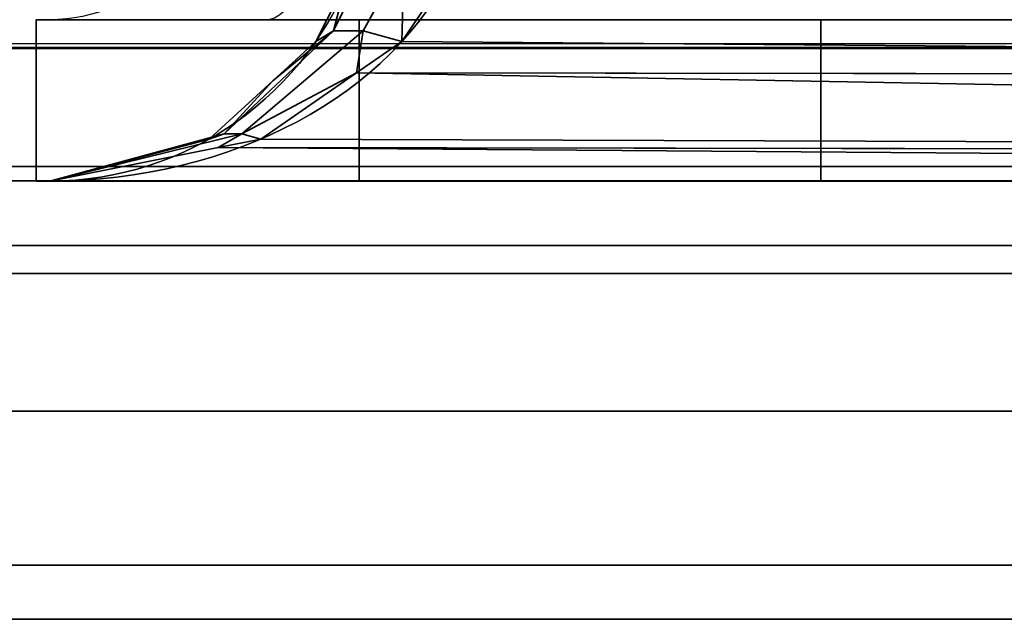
# Model space of a CAD drawing. Header units: millimetres. Extents: x -603 to 3703, y -115 to 249.
# Tile 458 of 656: x 997.53 to 1001.8, y -33.4 to -30.8. Entities that reach past the tile are written whole.
import ezdxf

# ---------------------------------------------------------------- set-up
doc = ezdxf.new("R2010")
doc.units = ezdxf.units.MM
doc.layers.add('152', color=7, linetype='Continuous', true_color=0xffffff)

# ---------------------------------------------------------------- blocks, each defined once
blk = doc.blocks.new('UG_SURFACE_157')
at = {"layer": '152', "color": 252, "linetype": 'Continuous', "lineweight": 35}
for points in [[(1021.92, -31.9, 2025.3301), (1021.92, -31.9, -8.75), (973.08, -31.9, -8.75), (973.08, -31.9, 2074.1701)], [(1021.92, -31.9, 2025.3301), (973.08, -31.9, 2074.1701), (973.08, -33.4, 2074.1701), (1021.92, -33.4, 2025.3301)], [(973.08, -31.9, -8.75), (1021.92, -31.9, -8.75), (1021.92, -33.4, -8.75), (973.08, -33.4, -8.75)], [(1021.92, -33.4, 2025.3301), (973.08, -33.4, 2074.1701), (973.08, -33.4, -8.75), (1021.92, -33.4, -8.75)]]:
    blk.add_3dface(points, dxfattribs=at)
blk = doc.blocks.new('UG_SURFACE_158')
at = {"layer": '152', "color": 252, "linetype": 'Continuous', "lineweight": 35}
for points in [[(1021.92, -31.9, 2025.3301), (1021.92, -31.9, -8.75), (973.08, -31.9, -8.75), (973.08, -31.9, 2074.1701)], [(1021.92, -31.9, 2025.3301), (973.08, -31.9, 2074.1701), (973.08, -33.4, 2074.1701), (1021.92, -33.4, 2025.3301)], [(973.08, -31.9, -8.75), (1021.92, -31.9, -8.75), (1021.92, -33.4, -8.75), (973.08, -33.4, -8.75)], [(1021.92, -33.4, 2025.3301), (973.08, -33.4, 2074.1701), (973.08, -33.4, -8.75), (1021.92, -33.4, -8.75)]]:
    blk.add_3dface(points, dxfattribs=at)
blk = doc.blocks.new('UG_SURFACE_159')
at = {"layer": '152', "color": 252, "linetype": 'Continuous', "lineweight": 35}
for points in [[(998.9452, -30.6322, 1166.35), (999.0454, -30.5266, 1166.5661), (998.888, -30.8485, 1166.6973)], [(999.0169, -30.8485, 1166.8835), (998.888, -30.8485, 1166.6973), (999.0454, -30.5266, 1166.5661), (999.195, -30.5266, 1166.7823)], [(998.888, -30.8485, 1009.8028), (999.0454, -30.5266, 1009.9338), (998.9452, -30.6322, 1010.15)], [(998.888, -30.8485, 1009.8028), (999.0169, -30.8485, 1009.6165), (999.195, -30.5266, 1009.7177), (999.0454, -30.5266, 1009.9338)], [(999.1848, -30.895, 1167.0284), (999.0169, -30.8485, 1166.8835), (999.195, -30.5266, 1166.7823)], [(999.195, -30.5266, 1009.7177), (999.0169, -30.8485, 1009.6165), (999.1848, -30.895, 1009.4715)], [(999.195, -30.5266, 1166.7823), (999.4075, -30.5648, 1166.9325), (999.1848, -30.895, 1167.0284)], [(999.1848, -30.895, 1009.4715), (999.4075, -30.5648, 1009.5675), (999.195, -30.5266, 1009.7177)], [(1018.3806, -31.0531, 1174.3822), (999.1848, -30.895, 1167.0284), (999.4075, -30.5648, 1166.9325)], [(999.4075, -30.5648, 1009.5675), (999.1848, -30.895, 1009.4715), (1018.3806, -31.0531, 1002.1178)], [(999.4075, -30.5648, 1166.9325), (1018.4848, -30.5648, 1174.105), (1018.3806, -31.0531, 1174.3822)], [(1018.3806, -31.0531, 1002.1178), (1018.4848, -30.5648, 1002.3949), (999.4075, -30.5648, 1009.5675)], [(998.888, -30.8485, 1166.6973), (998.8114, -30.895, 1166.4891), (998.9452, -30.6322, 1166.35)], [(998.8114, -30.895, 1010.0108), (998.9452, -30.6322, 1166.35), (998.8114, -30.895, 1166.4891)], [(998.8114, -30.895, 1010.0108), (998.9452, -30.6322, 1010.15), (998.9452, -30.6322, 1166.35)], [(998.9452, -30.6322, 1010.15), (998.8114, -30.895, 1010.0108), (998.888, -30.8485, 1009.8028)], [(997.6, -31.5, 1168.25), (997.6, -30.8, 1168.25), (997.6, -30.8, 983.25), (997.6, -31.5, 983.25)], [(997.6, -31.5, 1168.25), (999, -31.5, 1168.25), (999, -30.8, 1168.25), (997.6, -30.8, 1168.25)], [(1018.0202, -31.5, 983.25), (997.6, -31.5, 983.25), (997.6, -30.8, 983.25), (1018.0202, -30.8, 983.25)], [(999, -31.5, 1180.6225), (999, -30.8, 1180.6225), (999, -30.8, 1168.25), (999, -31.5, 1168.25)], [(999, -30.8, 1180.6225), (999, -31.5, 1180.6225), (1001, -31.5, 1193.2499), (1001, -30.8, 1193.2499)], [(1018.0202, -30.8, 1193.2499), (1001, -30.8, 1193.2499), (1001, -31.5, 1193.2499), (1018.0202, -31.5, 1193.2499)], [(998.6258, -31.0649, 1166.6819), (998.888, -30.8485, 1166.6973), (998.4151, -31.2951, 1167.0817)], [(998.4906, -31.2951, 1167.1908), (998.4151, -31.2951, 1167.0817), (998.888, -30.8485, 1166.6973), (999.0169, -30.8485, 1166.8835)], [(998.4151, -31.2951, 1009.4182), (998.888, -30.8485, 1009.8028), (998.6258, -31.0649, 1009.8182)], [(998.4151, -31.2951, 1009.4182), (998.4906, -31.2951, 1009.3092), (999.0169, -30.8485, 1009.6165), (998.888, -30.8485, 1009.8028)], [(998.4906, -31.2951, 1167.1908), (999.0169, -30.8485, 1166.8835), (998.9883, -31.0309, 1167.1131)], [(998.9883, -31.0309, 1009.3869), (999.0169, -30.8485, 1009.6165), (998.4906, -31.2951, 1009.3092)], [(998.6258, -31.0649, 1166.6819), (998.8114, -30.895, 1166.4891), (998.888, -30.8485, 1166.6973)], [(998.888, -30.8485, 1009.8028), (998.8114, -30.895, 1010.0108), (998.6258, -31.0649, 1009.8182)], [(999.0169, -30.8485, 1166.8835), (999.1848, -30.895, 1167.0284), (998.9883, -31.0309, 1167.1131)], [(998.9883, -31.0309, 1009.3869), (999.1848, -30.895, 1009.4715), (999.0169, -30.8485, 1009.6165)], [(998.8114, -30.895, 1166.4891), (998.6258, -31.0649, 1009.8182), (998.8114, -30.895, 1010.0108)], [(998.8114, -30.895, 1166.4891), (998.6258, -31.0649, 1166.6819), (998.6258, -31.0649, 1009.8182)], [(1018.3806, -31.0531, 1174.3822), (998.9883, -31.0309, 1167.1131), (999.1848, -30.895, 1167.0284)], [(999.1848, -30.895, 1009.4715), (998.9883, -31.0309, 1009.3869), (1018.3806, -31.0531, 1002.1178)], [(998.4151, -31.2951, 1167.0817), (998.3497, -31.3178, 1166.9686), (998.6258, -31.0649, 1166.6819)], [(998.3497, -31.3178, 1009.5314), (998.6258, -31.0649, 1166.6819), (998.3497, -31.3178, 1166.9686)], [(998.3497, -31.3178, 1009.5314), (998.6258, -31.0649, 1009.8182), (998.6258, -31.0649, 1166.6819)], [(998.6258, -31.0649, 1009.8182), (998.3497, -31.3178, 1009.5314), (998.4151, -31.2951, 1009.4182)], [(998.9883, -31.0309, 1167.1131), (998.5735, -31.3178, 1167.2919), (998.4906, -31.2951, 1167.1908)], [(998.4906, -31.2951, 1009.3092), (998.5735, -31.3178, 1009.2081), (998.9883, -31.0309, 1009.3869)], [(1018.2166, -31.3824, 1174.8186), (998.5735, -31.3178, 1167.2919), (998.9883, -31.0309, 1167.1131)], [(998.9883, -31.0309, 1009.3869), (998.5735, -31.3178, 1009.2081), (1018.2166, -31.3824, 1001.6813)], [(998.9883, -31.0309, 1167.1131), (1018.3806, -31.0531, 1174.3822), (1018.38, -31.056, 1174.3839)], [(998.9883, -31.0309, 1167.1131), (1018.38, -31.056, 1174.3839), (1018.2166, -31.3824, 1174.8186)], [(1018.2166, -31.3824, 1001.6813), (1018.38, -31.056, 1002.1162), (998.9883, -31.0309, 1009.3869)], [(1018.38, -31.056, 1002.1162), (1018.3806, -31.0531, 1002.1178), (998.9883, -31.0309, 1009.3869)], [(998.4151, -31.2951, 1167.0817), (997.659, -31.5, 1167.6859), (998.1854, -31.3611, 1167.1392)], [(998.3881, -31.3547, 1167.3717), (997.659, -31.5, 1167.6859), (998.4906, -31.2951, 1167.1908)], [(997.659, -31.5, 1167.6859), (998.4151, -31.2951, 1167.0817), (998.4906, -31.2951, 1167.1908)], [(998.4906, -31.2951, 1009.3092), (997.659, -31.5, 1008.8141), (998.3881, -31.3547, 1009.1282)], [(998.1854, -31.3611, 1009.3608), (997.659, -31.5, 1008.8141), (998.4151, -31.2951, 1009.4182)], [(997.659, -31.5, 1008.8141), (998.4906, -31.2951, 1009.3092), (998.4151, -31.2951, 1009.4182)], [(998.1854, -31.3611, 1167.1392), (998.3497, -31.3178, 1166.9686), (998.4151, -31.2951, 1167.0817)], [(998.4151, -31.2951, 1009.4182), (998.3497, -31.3178, 1009.5314), (998.1854, -31.3611, 1009.3608)], [(998.3497, -31.3178, 1166.9686), (998.1854, -31.3611, 1009.3608), (998.3497, -31.3178, 1009.5314)], [(998.3497, -31.3178, 1166.9686), (998.1854, -31.3611, 1167.1392), (998.1854, -31.3611, 1009.3608)], [(998.4906, -31.2951, 1167.1908), (998.5735, -31.3178, 1167.2919), (998.3881, -31.3547, 1167.3717)], [(998.3881, -31.3547, 1009.1282), (998.5735, -31.3178, 1009.2081), (998.4906, -31.2951, 1009.3092)], [(1018.2166, -31.3824, 1174.8186), (998.3881, -31.3547, 1167.3717), (998.5735, -31.3178, 1167.2919)], [(998.5735, -31.3178, 1009.2081), (998.3881, -31.3547, 1009.1282), (1018.2166, -31.3824, 1001.6813)], [(1018.0202, -31.5, 1175.3412), (997.659, -31.5, 1167.6859), (998.3881, -31.3547, 1167.3717)], [(998.3881, -31.3547, 1009.1282), (997.659, -31.5, 1008.8141), (1018.0202, -31.5, 1001.1588)], [(998.1854, -31.3611, 1009.3608), (998.1854, -31.3611, 1167.1392), (997.659, -31.5, 1167.6859), (997.659, -31.5, 1008.8141)], [(998.3881, -31.3547, 1167.3717), (1018.2166, -31.3824, 1174.8186), (1018.2146, -31.3863, 1174.8238)], [(998.3881, -31.3547, 1167.3717), (1018.2146, -31.3863, 1174.8238), (1018.0202, -31.5, 1175.3412)], [(1018.0202, -31.5, 1001.1588), (1018.2146, -31.3863, 1001.6762), (998.3881, -31.3547, 1009.1282)], [(1018.2146, -31.3863, 1001.6762), (1018.2166, -31.3824, 1001.6813), (998.3881, -31.3547, 1009.1282)], [(997.6, -31.5, 1168.25), (997.6, -31.5, 983.25), (997.659, -31.5, 1008.8141), (997.659, -31.5, 1167.6859)], [(997.6, -31.5, 983.25), (1018.0202, -31.5, 983.25), (1018.0202, -31.5, 1001.1588), (997.659, -31.5, 1008.8141)], [(997.659, -31.5, 1167.6859), (999, -31.5, 1168.25), (997.6, -31.5, 1168.25)], [(999, -31.5, 1168.25), (997.659, -31.5, 1167.6859), (1018.0202, -31.5, 1175.3412)], [(1018.0202, -31.5, 1175.3412), (1018.0202, -31.5, 1193.2499), (1001, -31.5, 1193.2499), (999, -31.5, 1180.6225)], [(999, -31.5, 1180.6225), (999, -31.5, 1168.25), (1018.0202, -31.5, 1175.3412)]]:
    blk.add_3dface(points, dxfattribs=at)
blk = doc.blocks.new('UG_SURFACE_160')
at = {"layer": '152', "color": 252, "linetype": 'Continuous', "lineweight": 35}
for points in [[(998.9452, -30.6322, 1656.35), (999.0454, -30.5266, 1656.5661), (998.888, -30.8485, 1656.6972)], [(999.0169, -30.8485, 1656.8835), (998.888, -30.8485, 1656.6972), (999.0454, -30.5266, 1656.5661), (999.195, -30.5266, 1656.7823)], [(998.888, -30.8485, 1499.8028), (999.0454, -30.5266, 1499.9338), (998.9452, -30.6322, 1500.15)], [(998.888, -30.8485, 1499.8028), (999.0169, -30.8485, 1499.6165), (999.195, -30.5266, 1499.7177), (999.0454, -30.5266, 1499.9338)], [(999.1848, -30.895, 1657.0284), (999.0169, -30.8485, 1656.8835), (999.195, -30.5266, 1656.7823)], [(999.195, -30.5266, 1499.7177), (999.0169, -30.8485, 1499.6165), (999.1848, -30.895, 1499.4715)], [(999.195, -30.5266, 1656.7823), (999.4075, -30.5648, 1656.9325), (999.1848, -30.895, 1657.0284)], [(999.1848, -30.895, 1499.4715), (999.4075, -30.5648, 1499.5675), (999.195, -30.5266, 1499.7177)], [(1018.3806, -31.0531, 1664.3822), (999.1848, -30.895, 1657.0284), (999.4075, -30.5648, 1656.9325)], [(999.4075, -30.5648, 1499.5675), (999.1848, -30.895, 1499.4715), (1018.3806, -31.0531, 1492.1178)], [(999.4075, -30.5648, 1656.9325), (1018.4848, -30.5648, 1664.1051), (1018.3806, -31.0531, 1664.3822)], [(1018.3806, -31.0531, 1492.1178), (1018.4848, -30.5648, 1492.3949), (999.4075, -30.5648, 1499.5675)], [(998.888, -30.8485, 1656.6972), (998.8114, -30.895, 1656.4891), (998.9452, -30.6322, 1656.35)], [(998.8114, -30.895, 1500.0108), (998.9452, -30.6322, 1656.35), (998.8114, -30.895, 1656.4891)], [(998.8114, -30.895, 1500.0108), (998.9452, -30.6322, 1500.15), (998.9452, -30.6322, 1656.35)], [(998.9452, -30.6322, 1500.15), (998.8114, -30.895, 1500.0108), (998.888, -30.8485, 1499.8028)], [(997.6, -31.5, 1658.25), (997.6, -30.8, 1658.25), (997.6, -30.8, 1473.25), (997.6, -31.5, 1473.25)], [(997.6, -31.5, 1658.25), (999, -31.5, 1658.25), (999, -30.8, 1658.25), (997.6, -30.8, 1658.25)], [(1018.0202, -31.5, 1473.25), (997.6, -31.5, 1473.25), (997.6, -30.8, 1473.25), (1018.0202, -30.8, 1473.25)], [(999, -31.5, 1670.6225), (999, -30.8, 1670.6225), (999, -30.8, 1658.25), (999, -31.5, 1658.25)], [(999, -30.8, 1670.6225), (999, -31.5, 1670.6225), (1001, -31.5, 1683.25), (1001, -30.8, 1683.25)], [(1018.0202, -30.8, 1683.25), (1001, -30.8, 1683.25), (1001, -31.5, 1683.25), (1018.0202, -31.5, 1683.25)], [(998.6258, -31.0649, 1656.6819), (998.888, -30.8485, 1656.6972), (998.4151, -31.2951, 1657.0817)], [(998.4906, -31.2951, 1657.1908), (998.4151, -31.2951, 1657.0817), (998.888, -30.8485, 1656.6972), (999.0169, -30.8485, 1656.8835)], [(998.4151, -31.2951, 1499.4183), (998.888, -30.8485, 1499.8028), (998.6258, -31.0649, 1499.8181)], [(998.4151, -31.2951, 1499.4183), (998.4906, -31.2951, 1499.3092), (999.0169, -30.8485, 1499.6165), (998.888, -30.8485, 1499.8028)], [(998.4906, -31.2951, 1657.1908), (999.0169, -30.8485, 1656.8835), (998.9883, -31.0309, 1657.1131)], [(998.9883, -31.0309, 1499.3869), (999.0169, -30.8485, 1499.6165), (998.4906, -31.2951, 1499.3092)], [(998.6258, -31.0649, 1656.6819), (998.8114, -30.895, 1656.4891), (998.888, -30.8485, 1656.6972)], [(998.888, -30.8485, 1499.8028), (998.8114, -30.895, 1500.0108), (998.6258, -31.0649, 1499.8181)], [(999.0169, -30.8485, 1656.8835), (999.1848, -30.895, 1657.0284), (998.9883, -31.0309, 1657.1131)], [(998.9883, -31.0309, 1499.3869), (999.1848, -30.895, 1499.4715), (999.0169, -30.8485, 1499.6165)], [(998.8114, -30.895, 1656.4891), (998.6258, -31.0649, 1499.8181), (998.8114, -30.895, 1500.0108)], [(998.8114, -30.895, 1656.4891), (998.6258, -31.0649, 1656.6819), (998.6258, -31.0649, 1499.8181)], [(1018.3806, -31.0531, 1664.3822), (998.9883, -31.0309, 1657.1131), (999.1848, -30.895, 1657.0284)], [(999.1848, -30.895, 1499.4715), (998.9883, -31.0309, 1499.3869), (1018.3806, -31.0531, 1492.1178)], [(998.4151, -31.2951, 1657.0817), (998.3497, -31.3178, 1656.9686), (998.6258, -31.0649, 1656.6819)], [(998.3497, -31.3178, 1499.5314), (998.6258, -31.0649, 1656.6819), (998.3497, -31.3178, 1656.9686)], [(998.3497, -31.3178, 1499.5314), (998.6258, -31.0649, 1499.8181), (998.6258, -31.0649, 1656.6819)], [(998.6258, -31.0649, 1499.8181), (998.3497, -31.3178, 1499.5314), (998.4151, -31.2951, 1499.4183)], [(998.9883, -31.0309, 1657.1131), (998.5735, -31.3178, 1657.2919), (998.4906, -31.2951, 1657.1908)], [(998.4906, -31.2951, 1499.3092), (998.5735, -31.3178, 1499.2081), (998.9883, -31.0309, 1499.3869)], [(1018.2166, -31.3824, 1664.8186), (998.5735, -31.3178, 1657.2919), (998.9883, -31.0309, 1657.1131)], [(998.9883, -31.0309, 1499.3869), (998.5735, -31.3178, 1499.2081), (1018.2166, -31.3824, 1491.6813)], [(998.9883, -31.0309, 1657.1131), (1018.3806, -31.0531, 1664.3822), (1018.38, -31.056, 1664.3839)], [(998.9883, -31.0309, 1657.1131), (1018.38, -31.056, 1664.3839), (1018.2166, -31.3824, 1664.8186)], [(1018.2166, -31.3824, 1491.6813), (1018.38, -31.056, 1492.1161), (998.9883, -31.0309, 1499.3869)], [(1018.38, -31.056, 1492.1161), (1018.3806, -31.0531, 1492.1178), (998.9883, -31.0309, 1499.3869)], [(998.4151, -31.2951, 1657.0817), (997.659, -31.5, 1657.6859), (998.1854, -31.3611, 1657.1392)], [(998.3881, -31.3547, 1657.3718), (997.659, -31.5, 1657.6859), (998.4906, -31.2951, 1657.1908)], [(997.659, -31.5, 1657.6859), (998.4151, -31.2951, 1657.0817), (998.4906, -31.2951, 1657.1908)], [(998.4906, -31.2951, 1499.3092), (997.659, -31.5, 1498.8141), (998.3881, -31.3547, 1499.1282)], [(998.1854, -31.3611, 1499.3608), (997.659, -31.5, 1498.8141), (998.4151, -31.2951, 1499.4183)], [(997.659, -31.5, 1498.8141), (998.4906, -31.2951, 1499.3092), (998.4151, -31.2951, 1499.4183)], [(998.1854, -31.3611, 1657.1392), (998.3497, -31.3178, 1656.9686), (998.4151, -31.2951, 1657.0817)], [(998.4151, -31.2951, 1499.4183), (998.3497, -31.3178, 1499.5314), (998.1854, -31.3611, 1499.3608)], [(998.3497, -31.3178, 1656.9686), (998.1854, -31.3611, 1499.3608), (998.3497, -31.3178, 1499.5314)], [(998.3497, -31.3178, 1656.9686), (998.1854, -31.3611, 1657.1392), (998.1854, -31.3611, 1499.3608)], [(998.4906, -31.2951, 1657.1908), (998.5735, -31.3178, 1657.2919), (998.3881, -31.3547, 1657.3718)], [(998.3881, -31.3547, 1499.1282), (998.5735, -31.3178, 1499.2081), (998.4906, -31.2951, 1499.3092)], [(1018.2166, -31.3824, 1664.8186), (998.3881, -31.3547, 1657.3718), (998.5735, -31.3178, 1657.2919)], [(998.5735, -31.3178, 1499.2081), (998.3881, -31.3547, 1499.1282), (1018.2166, -31.3824, 1491.6813)], [(1018.0202, -31.5, 1665.3413), (997.659, -31.5, 1657.6859), (998.3881, -31.3547, 1657.3718)], [(998.3881, -31.3547, 1499.1282), (997.659, -31.5, 1498.8141), (1018.0202, -31.5, 1491.1588)], [(998.1854, -31.3611, 1499.3608), (998.1854, -31.3611, 1657.1392), (997.659, -31.5, 1657.6859), (997.659, -31.5, 1498.8141)], [(998.3881, -31.3547, 1657.3718), (1018.2166, -31.3824, 1664.8186), (1018.2146, -31.3863, 1664.8238)], [(998.3881, -31.3547, 1657.3718), (1018.2146, -31.3863, 1664.8238), (1018.0202, -31.5, 1665.3413)], [(1018.0202, -31.5, 1491.1588), (1018.2146, -31.3863, 1491.6762), (998.3881, -31.3547, 1499.1282)], [(1018.2146, -31.3863, 1491.6762), (1018.2166, -31.3824, 1491.6813), (998.3881, -31.3547, 1499.1282)], [(997.6, -31.5, 1658.25), (997.6, -31.5, 1473.25), (997.659, -31.5, 1498.8141), (997.659, -31.5, 1657.6859)], [(997.6, -31.5, 1473.25), (1018.0202, -31.5, 1473.25), (1018.0202, -31.5, 1491.1588), (997.659, -31.5, 1498.8141)], [(997.659, -31.5, 1657.6859), (999, -31.5, 1658.25), (997.6, -31.5, 1658.25)], [(999, -31.5, 1658.25), (997.659, -31.5, 1657.6859), (1018.0202, -31.5, 1665.3413)], [(1018.0202, -31.5, 1665.3413), (1018.0202, -31.5, 1683.25), (1001, -31.5, 1683.25), (999, -31.5, 1670.6225)], [(999, -31.5, 1670.6225), (999, -31.5, 1658.25), (1018.0202, -31.5, 1665.3413)]]:
    blk.add_3dface(points, dxfattribs=at)
blk = doc.blocks.new('UG_SURFACE_163')
at = {"layer": '152', "color": 252, "linetype": 'Continuous', "lineweight": 35}
for points in [[(2030, -30.32, 2077.25), (970, -30.32, 2077.25), (970.0592, -30.9209, 2077.1909)], [(2029.9408, -30.9209, 2077.1909), (2030, -30.32, 2077.25), (970.0592, -30.9209, 2077.1909)], [(2028.4696, -30.6282, 2075.7196), (2028.3797, -30.9246, 2075.6297), (971.6203, -30.9246, 2075.6297), (971.5304, -30.6282, 2075.7196)], [(970.0592, -30.9209, 2077.1909), (970.2345, -31.4987, 2077.0156), (2029.7656, -31.4987, 2077.0156), (2029.9408, -30.9209, 2077.1909)], [(2028.0373, -31.4372, 2075.2873), (971.9627, -31.4372, 2075.2873), (971.6203, -30.9246, 2075.6297), (2028.3797, -30.9246, 2075.6297)], [(2027.5247, -31.7797, 2074.7747), (972.4753, -31.7797, 2074.7747), (971.9627, -31.4372, 2075.2873), (2028.0373, -31.4372, 2075.2873)], [(2029.7656, -31.4987, 2077.0156), (970.2345, -31.4987, 2077.0156), (970.9021, -32.4979, 2076.3478), (2029.0978, -32.4979, 2076.3478)], [(2026.9201, -31.9, 2074.1701), (973.08, -31.9, 2074.1701), (972.4753, -31.7797, 2074.7747), (2027.5247, -31.7797, 2074.7747)], [(973.08, -31.9, 2074.1701), (2026.9201, -31.9, 2074.1701), (1978.08, -31.9, 2025.3301), (1021.92, -31.9, 2025.3301)], [(973.08, -31.9, 2074.1701), (1021.92, -31.9, 2025.3301), (1021.92, -33.4, 2025.3301), (973.08, -33.4, 2074.1701)], [(2029.0978, -32.4979, 2076.3478), (970.9021, -32.4979, 2076.3478), (971.9014, -33.1655, 2075.3486), (2028.0986, -33.1655, 2075.3486)], [(2028.0986, -33.1655, 2075.3486), (971.9014, -33.1655, 2075.3486), (973.08, -33.4, 2074.1701), (2026.9201, -33.4, 2074.1701)], [(973.08, -33.4, 2074.1701), (1021.92, -33.4, 2025.3301), (1978.08, -33.4, 2025.3301), (2026.9201, -33.4, 2074.1701)]]:
    blk.add_3dface(points, dxfattribs=at)

msp = doc.modelspace()

# ---------------------------------------------------------------- linework, layer by layer
at = {"layer": '152', "color": 251, "linetype": 'Continuous', "lineweight": -3, "true_color": 0x636466}
for p, q in [((997.6, -31.5, 1658.25), (997.6, -30.8, 1658.25)), ((997.6, -31.5, 1168.25), (997.6, -30.8, 1168.25)), ((997.6, -30.8, 1658.25), (997.6, -30.8, 1473.25)), ((997.6, -30.8, 1658.25), (999, -30.8, 1658.25)), ((997.6, -30.8, 1168.25), (999, -30.8, 1168.25)), ((997.6, -31.5, 1473.25), (997.6, -30.8, 1473.25)), ((997.6, -31.5, 983.25), (997.6, -30.8, 983.25)), ((997.6, -30.8, 1473.25), (1018.0201, -30.8, 1473.25)), ((997.6, -30.8, 1168.25), (997.6, -30.8, 983.25)), ((997.6, -30.8, 983.25), (1018.0201, -30.8, 983.25)), ((997.659, -30.8, 1656.6267), (997.659, -30.8, 1499.8733)), ((997.659, -30.8, 1166.6267), (997.659, -30.8, 1009.8733)), ((1018.0201, -30.8, 1665.3412), (998.5942, -30.8, 1658.0376)), ((1018.0201, -30.8, 1175.3412), (998.5942, -30.8, 1168.0376)), ((998.5942, -30.8, 1498.4624), (1018.0201, -30.8, 1491.1588)), ((998.5942, -30.8, 1008.4624), (1018.0201, -30.8, 1001.1588)), ((999, -30.8, 1670.6225), (999, -30.8, 1658.25)), ((999, -30.8, 1180.6225), (999, -30.8, 1168.25)), ((999, -30.8, 1670.6225), (1001, -30.8, 1683.25)), ((999, -30.8, 1180.6225), (1001, -30.8, 1193.25)), ((999, -31.5, 1670.6225), (999, -30.8, 1670.6225)), ((999, -31.5, 1658.25), (999, -30.8, 1658.25)), ((999, -31.5, 1180.6225), (999, -30.8, 1180.6225)), ((999, -31.5, 1168.25), (999, -30.8, 1168.25)), ((1001, -30.8, 1683.25), (1018.0201, -30.8, 1683.25)), ((1001, -30.8, 1683.25), (1001, -31.5, 1683.25)), ((1001, -30.8, 1193.25), (1001, -31.5, 1193.25)), ((1001, -30.8, 1193.25), (1018.0201, -30.8, 1193.25)), ((999, -31.5, 1168.25), (997.6, -31.5, 1168.25)), ((997.6, -31.5, 1473.25), (1018.0201, -31.5, 1473.25)), ((999, -31.5, 1658.25), (997.6, -31.5, 1658.25)), ((997.6, -31.5, 983.25), (1018.0201, -31.5, 983.25)), ((997.6, -31.5, 1658.25), (997.6, -31.5, 1473.25)), ((997.6, -31.5, 1168.25), (997.6, -31.5, 983.25)), ((997.659, -31.5, 1657.6859), (1018.0201, -31.5, 1665.3412)), ((997.659, -31.5, 1167.6859), (1018.0201, -31.5, 1175.3412)), ((997.659, -31.5, 1498.8141), (997.659, -31.5, 1657.6859)), ((997.659, -31.5, 1008.8141), (997.659, -31.5, 1167.6859)), ((1018.0201, -31.5, 1491.1588), (997.659, -31.5, 1498.8141)), ((1018.0201, -31.5, 1001.1588), (997.659, -31.5, 1008.8141)), ((999, -31.5, 1670.6225), (999, -31.5, 1658.25)), ((999, -31.5, 1180.6225), (999, -31.5, 1168.25)), ((1001, -31.5, 1683.25), (999, -31.5, 1670.6225)), ((1001, -31.5, 1193.25), (999, -31.5, 1180.6225)), ((1001, -31.5, 1683.25), (1018.0201, -31.5, 1683.25)), ((1001, -31.5, 1193.25), (1018.0201, -31.5, 1193.25)), ((1021.92, -31.9, -8.75), (973.08, -31.9, -8.75)), ((1021.92, -31.9, -8.75), (973.08, -31.9, -8.75)), ((973.08, -31.9, 2074.17), (1021.92, -31.9, 2025.33)), ((973.08, -31.9, 2074.17), (1021.92, -31.9, 2025.33)), ((973.08, -31.9, 2074.17), (1021.92, -31.9, 2025.33)), ((2026.92, -31.9, 2074.17), (973.08, -31.9, 2074.17))]:
    msp.add_line(p, q, dxfattribs=at)
at = {"layer": '152', "color": 251, "linetype": 'Continuous', "lineweight": -3, "true_color": 0x636466, "extrusion": (0, 0, -1)}
for centre in [(-997.659, -30.1, -1656.6267), (-997.659, -30.1, -1166.6267)]:
    msp.add_arc(centre, 0.7, 180, 270, dxfattribs=at)
at = {"layer": '152', "color": 251, "linetype": 'Continuous', "lineweight": -3, "true_color": 0x636466, "extrusion": (0.936029, -8.66365e-17, 0.351924)}
for centre in [(-30.1, 1200.5417, 1518.2156), (-30.1, 741.8877, 1345.773)]:
    msp.add_arc(centre, 0.7, 180, 250.6118, dxfattribs=at)
at = {"layer": '152', "color": 251, "linetype": 'Continuous', "lineweight": -3, "true_color": 0x636466, "extrusion": (-0.72035, 0, 0.69361)}
for centre in [(997.659, -30.1, 1008.8141), (997.659, -30.1, 1498.8141)]:
    msp.add_ellipse(centre, major_axis=(1.4, 0, 1.454), ratio=0.69361, start_param=4.712389, end_param=5.944798, dxfattribs=at)
at = {"layer": '152', "color": 251, "linetype": 'Continuous', "lineweight": -3, "true_color": 0x636466, "extrusion": (-0.72035, 0, -0.69361)}
for centre in [(997.659, -30.1, 1657.6859), (997.659, -30.1, 1167.6859)]:
    msp.add_ellipse(centre, major_axis=(1.4, 0, -1.454), ratio=0.69361, start_param=0.338388, end_param=1.570796, dxfattribs=at)
at = {"layer": '152', "color": 251, "linetype": 'Continuous', "lineweight": -3, "true_color": 0x636466, "extrusion": (0.395731, 0, 0.918367)}
for centre in [(997.659, -30.1, 1657.6859), (997.659, -30.1, 1167.6859)]:
    msp.add_ellipse(centre, major_axis=(1.8537, 0, -0.7988), ratio=0.69361, start_param=4.712389, end_param=5.944798, dxfattribs=at)
at = {"layer": '152', "color": 251, "linetype": 'Continuous', "lineweight": -3, "true_color": 0x636466, "extrusion": (0.395731, 0, -0.918367)}
for centre in [(997.659, -30.1, 1498.8141), (997.659, -30.1, 1008.8141)]:
    msp.add_ellipse(centre, major_axis=(1.8537, 0, 0.7988), ratio=0.69361, start_param=0.338388, end_param=1.570796, dxfattribs=at)
at = {"layer": '152', "color": 251, "linetype": 'Continuous', "lineweight": -3, "true_color": 0x636466, "extrusion": (0, -1, 0)}
for centre in [(999.059, -30.8, 1656.6267), (999.059, -30.8, 1166.6267)]:
    msp.add_ellipse(centre, major_axis=(0, 0, 1.4957), ratio=0.936029, start_param=0.338388, end_param=1.570796, dxfattribs=at)

# ---------------------------------------------------------------- block references
at = {"layer": '152', "color": 251, "linetype": 'Continuous', "lineweight": -3, "true_color": 0x636466}
for name in ['UG_SURFACE_157', 'UG_SURFACE_158', 'UG_SURFACE_163', 'UG_SURFACE_159', 'UG_SURFACE_160']:
    msp.add_blockref(name, (0, 0), dxfattribs=at)

doc.saveas('drawing.dxf')
